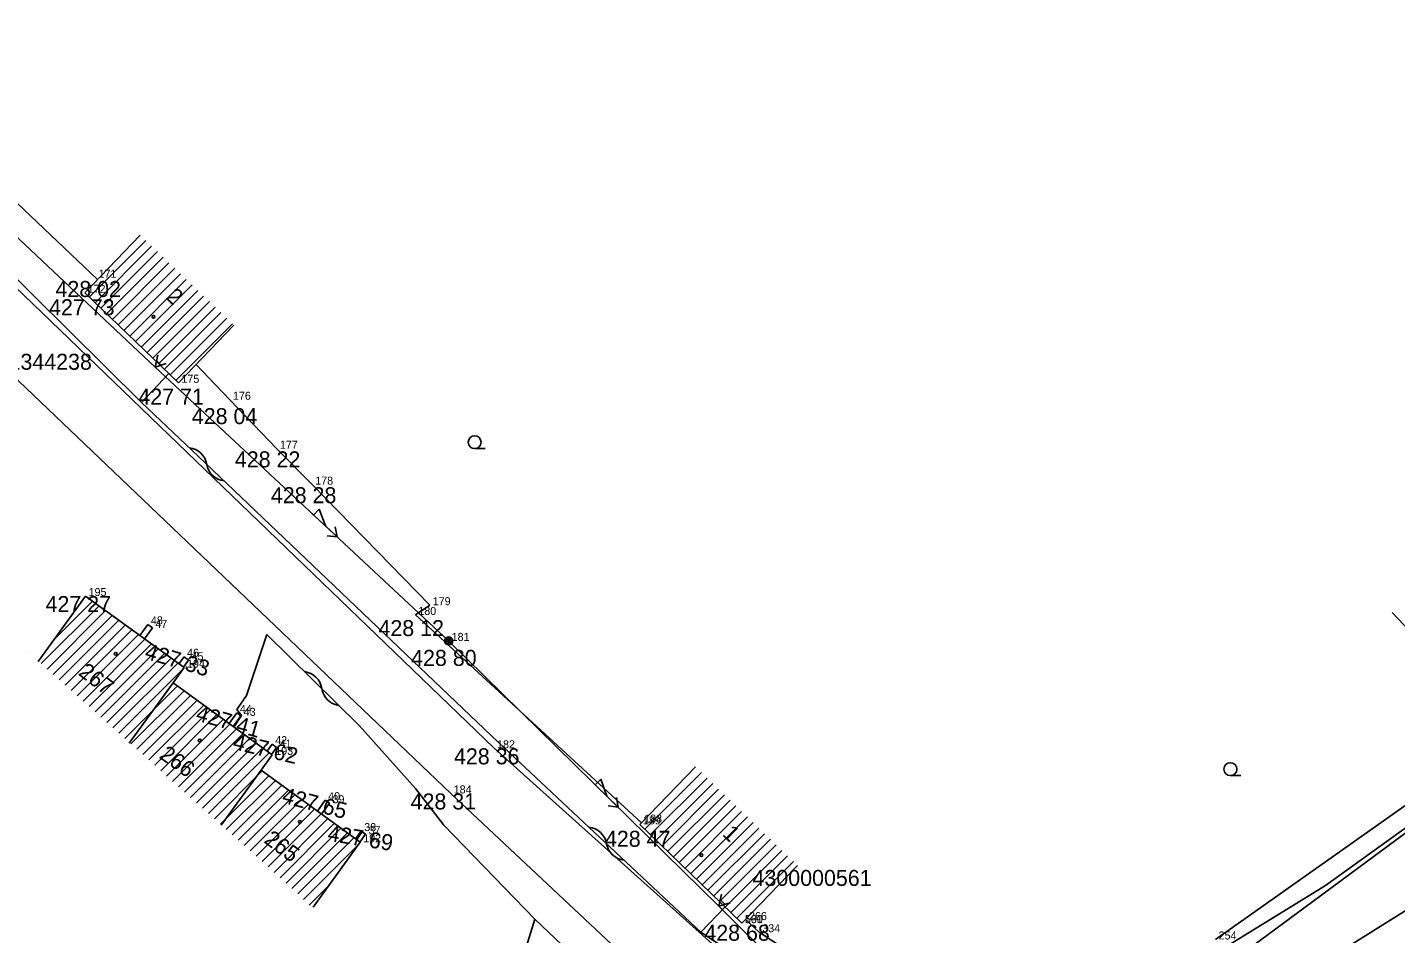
# Model space of a CAD drawing. Extents: x -559180 to -551373, y -1076947 to -1072071.
# Drawn here: x -554287.5 to -554202, y -1073650.6 to -1073593.9 of the extents above; entities that cross this region are included whole.
import ezdxf

# ---------------------------------------------------------------- set-up
doc = ezdxf.new("R2010")
doc.units = 0
for name, color, linetype in [('12_PLOTY', 7, 'Continuous'), ('13_PLOTY', 7, 'Continuous'), ('14_BUDOVY', 7, 'Continuous'), ('17_KOMUNIKACE', 7, 'Continuous'), ('18_POLOHOPIS', 7, 'Continuous'), ('1_VODA_ZN', 7, 'Continuous'), ('20_EL_ZN', 7, 'Continuous'), ('30_SDEL_ZN', 7, 'Continuous'), ('32', 7, 'Continuous'), ('3_BODY', 7, 'Continuous'), ('45_ZN_KULTURY', 7, 'Continuous'), ('47_ZN_STAV_OBJ$', 7, 'Continuous'), ('4_PPBP', 7, 'Continuous'), ('54_C_POPISNA', 7, 'Continuous'), ('6_VYSKY', 7, 'Continuous'), ('NNnadzemní', 7, 'Continuous')]:
    doc.layers.add(name, color=color, linetype=linetype)

# ---------------------------------------------------------------- blocks, each defined once
blk = doc.blocks.new('POINT_DISPLAY')
blk.add_line((0, 0), (0, 0))
blk = doc.blocks.new('SLB')
at = {"layer": '20_EL_ZN'}
for radius in [0.25, 0.158, 0.05]:
    blk.add_circle((0, 0), radius, dxfattribs=at)
blk = doc.blocks.new('ZAHRAD')
at = {"layer": '45_ZN_KULTURY'}
blk.add_line((0, 0), (0.65, 0.003), dxfattribs=at)
blk.add_circle((0, 0.403), 0.403, dxfattribs=at)
blk = doc.blocks.new('BZ')
at = {"layer": '47_ZN_STAV_OBJ$'}
blk.add_circle((0, 0), 0.0875, dxfattribs=at)
blk = doc.blocks.new('KONZ')
at = {"layer": '20_EL_ZN'}
for p, q in [((-0.351, 0), (0, 0.65)), ((0.215, 0.3), (-0.188, 0.3)), ((0, 0.65), (0.4, 0))]:
    blk.add_line(p, q, dxfattribs=at)
blk = doc.blocks.new('ELNN')
at = {"layer": '20_EL_ZN'}
for p, q in [((0, 0), (0.5, 0)), ((0.5, 0), (0.5, 0.5)), ((0.5, 0.5), (1.5, 0)), ((1.5, 0), (2.5, 0))]:
    blk.add_line(p, q, dxfattribs=at)
blk.add_lwpolyline([(2, 0.375), (2.5, 0), (2, -0.375)], dxfattribs=at)
blk = doc.blocks.new('SDEP')
at = {"layer": '30_SDEL_ZN'}
for centre, radius, start, end in [((0.75, -1.001), 1.251, 53.1529, 126.84692), ((2.25, 1), 1.25, 233.13001, 306.86981)]:
    blk.add_arc(centre, radius, start, end, dxfattribs=at)

msp = doc.modelspace()

# ---------------------------------------------------------------- linework, layer by layer
at = {"layer": '12_PLOTY'}
for p, q in [((-554283.094, -1073609.7), (-554296.59, -1073596.88)), ((-554276.927, -1073614.999), (-554275.751, -1073616.227)), ((-554271.88, -1073620.27), (-554275.751, -1073616.227)), ((-554271.88, -1073620.27), (-554269.67, -1073622.51)), ((-554262.33, -1073630.04), (-554269.67, -1073622.51)), ((-554262.33, -1073630.04), (-554263.23, -1073630.65)), ((-554249.12, -1073643.62), (-554263.23, -1073630.65)), ((-554195.04, -1073638.07), (-554202.205, -1073630.498)), ((-554195.04, -1073638.07), (-554213.23, -1073650.92)), ((-554241.74, -1073650.47), (-554242.61, -1073649.673)), ((-554239.13, -1073652.2), (-554241.74, -1073650.47))]:
    msp.add_line(p, q, dxfattribs=at)
at = {"layer": '13_PLOTY'}
for p, q in [((-554299.85, -1073598.1), (-554280.33, -1073617.38)), ((-554280.33, -1073617.38), (-554276.772, -1073620.758)), ((-554276.772, -1073620.758), (-554258.03, -1073638.62)), ((-554258.03, -1073638.62), (-554245.39, -1073650.46)), ((-554206.37, -1073647.54), (-554199.06, -1073642.28)), ((-554217.65, -1073654.49), (-554206.37, -1073647.54)), ((-554255.77, -1073649.65), (-554256.38, -1073651.6)), ((-554245.39, -1073650.46), (-554241.38, -1073653.11))]:
    msp.add_line(p, q, dxfattribs=at)
at = {"layer": '14_BUDOVY'}
for p, q in [((-554280.429, -1073606.921), (-554283.89, -1073610.53)), ((-554283.89, -1073610.53), (-554278.03, -1073616.15)), ((-554274.569, -1073612.541), (-554278.03, -1073616.15)), ((-554286.804, -1073633.562), (-554283.83, -1073629.47)), ((-554283.83, -1073629.47), (-554277.68, -1073633.94)), ((-554278.368, -1073634.886), (-554277.68, -1073633.94)), ((-554281.105, -1073638.652), (-554278.368, -1073634.886)), ((-554278.368, -1073634.886), (-554272.17, -1073639.39)), ((-554272.866, -1073640.347), (-554272.17, -1073639.39)), ((-554275.357, -1073643.775), (-554272.866, -1073640.347)), ((-554272.866, -1073640.347), (-554266.67, -1073644.85)), ((-554245.721, -1073640.139), (-554249.2, -1073643.73)), ((-554249.2, -1073643.73), (-554242.83, -1073649.9)), ((-554269.621, -1073648.91), (-554266.67, -1073644.85)), ((-554239.351, -1073646.309), (-554242.83, -1073649.9))]:
    msp.add_line(p, q, dxfattribs=at)
at = {"layer": '17_KOMUNIKACE'}
for p, q in [((-554292.36, -1073606.2), (-554258.31, -1073638.98)), ((-554295.55, -1073608.85), (-554261.02, -1073641.8)), ((-554189.25, -1073635.32), (-554211.87, -1073652.03)), ((-554258.31, -1073638.98), (-554243.88, -1073651.93)), ((-554261.02, -1073641.8), (-554241.3, -1073660.28)), ((-554218, -1073659.52), (-554200.04, -1073648.28))]:
    msp.add_line(p, q, dxfattribs=at)
at = {"layer": '18_POLOHOPIS'}
for p, q in [((-554280.33, -1073617.38), (-554278.64, -1073615.565)), ((-554280.443, -1073631.932), (-554279.94, -1073631.24)), ((-554280.155, -1073632.141), (-554279.66, -1073631.46)), ((-554279.66, -1073631.46), (-554279.94, -1073631.24)), ((-554272.51, -1073631.87), (-554273.77, -1073635.69)), ((-554266.72, -1073637.57), (-554272.51, -1073631.87)), ((-554278.003, -1073633.705), (-554277.68, -1073633.26)), ((-554277.716, -1073633.914), (-554277.4, -1073633.48)), ((-554277.4, -1073633.48), (-554277.68, -1073633.26)), ((-554273.77, -1073635.69), (-554274.38, -1073636.55)), ((-554274.862, -1073637.434), (-554274.38, -1073636.77)), ((-554274.62, -1073637.61), (-554274.14, -1073636.95)), ((-554274.09, -1073636.94), (-554274.564, -1073637.651)), ((-554274.38, -1073636.55), (-554274.09, -1073636.94)), ((-554274.14, -1073636.95), (-554274.38, -1073636.77)), ((-554263.22, -1073641.49), (-554266.72, -1073637.57)), ((-554272.489, -1073639.158), (-554272.17, -1073638.72)), ((-554271.9, -1073638.93), (-554272.17, -1073638.72)), ((-554272.212, -1073639.359), (-554271.9, -1073638.93)), ((-554269.354, -1073642.899), (-554268.86, -1073642.22)), ((-554268.59, -1073642.41), (-554268.86, -1073642.22)), ((-554261.45, -1073643.79), (-554263.22, -1073641.49)), ((-554269.087, -1073643.094), (-554268.59, -1073642.41)), ((-554255.77, -1073649.65), (-554261.45, -1073643.79)), ((-554266.964, -1073644.637), (-554266.61, -1073644.15)), ((-554266.692, -1073644.834), (-554266.34, -1073644.35)), ((-554266.34, -1073644.35), (-554266.61, -1073644.15)), ((-554245.39, -1073650.46), (-554243.879, -1073648.884)), ((-554250.16, -1073654.95), (-554255.77, -1073649.65))]:
    msp.add_line(p, q, dxfattribs=at)
at = {"layer": '32'}
for p, q in [((-554283.605, -1073610.804), (-554280.068, -1073607.267)), ((-554283.244, -1073611.15), (-554279.707, -1073607.613)), ((-554282.883, -1073611.496), (-554279.346, -1073607.959)), ((-554282.522, -1073611.842), (-554278.985, -1073608.306)), ((-554282.161, -1073612.188), (-554278.624, -1073608.652)), ((-554281.8, -1073612.535), (-554278.263, -1073608.998)), ((-554281.439, -1073612.881), (-554277.902, -1073609.344)), ((-554281.078, -1073613.227), (-554277.541, -1073609.69)), ((-554280.717, -1073613.573), (-554277.18, -1073610.036)), ((-554280.356, -1073613.919), (-554276.82, -1073610.383)), ((-554279.995, -1073614.265), (-554276.459, -1073610.729)), ((-554279.634, -1073614.611), (-554276.098, -1073611.075)), ((-554279.273, -1073614.958), (-554275.737, -1073611.421)), ((-554278.912, -1073615.304), (-554275.376, -1073611.767)), ((-554278.551, -1073615.65), (-554275.015, -1073612.113)), ((-554278.19, -1073615.996), (-554274.654, -1073612.46)), ((-554286.6, -1073633.693), (-554282.988, -1073630.082)), ((-554285.814, -1073632.2), (-554283.398, -1073629.784)), ((-554286.227, -1073634.028), (-554282.579, -1073630.379)), ((-554285.854, -1073634.362), (-554282.169, -1073630.677)), ((-554285.481, -1073634.696), (-554281.76, -1073630.975)), ((-554285.109, -1073635.03), (-554281.35, -1073631.272)), ((-554284.736, -1073635.364), (-554280.941, -1073631.57)), ((-554284.363, -1073635.699), (-554280.532, -1073631.867)), ((-554283.99, -1073636.033), (-554280.122, -1073632.165)), ((-554283.617, -1073636.367), (-554279.713, -1073632.463)), ((-554283.244, -1073636.701), (-554279.303, -1073632.76)), ((-554282.871, -1073637.035), (-554278.894, -1073633.058)), ((-554282.498, -1073637.37), (-554278.484, -1073633.356)), ((-554282.125, -1073637.704), (-554278.075, -1073633.653)), ((-554281.752, -1073638.038), (-554277.749, -1073634.035)), ((-554281.38, -1073638.372), (-554278.093, -1073635.086)), ((-554281.007, -1073638.706), (-554277.684, -1073635.383)), ((-554280.634, -1073639.041), (-554277.274, -1073635.681)), ((-554280.261, -1073639.375), (-554276.864, -1073635.979)), ((-554279.888, -1073639.709), (-554276.455, -1073636.276)), ((-554279.515, -1073640.043), (-554276.046, -1073636.574)), ((-554279.142, -1073640.378), (-554275.636, -1073636.871)), ((-554278.769, -1073640.712), (-554275.227, -1073637.169)), ((-554278.396, -1073641.046), (-554274.817, -1073637.466)), ((-554278.023, -1073641.38), (-554274.407, -1073637.764)), ((-554277.651, -1073641.714), (-554273.998, -1073638.062)), ((-554277.278, -1073642.049), (-554273.588, -1073638.359)), ((-554276.905, -1073642.383), (-554273.179, -1073638.657)), ((-554276.532, -1073642.717), (-554272.769, -1073638.954)), ((-554276.159, -1073643.051), (-554272.36, -1073639.252)), ((-554275.786, -1073643.385), (-554272.797, -1073640.397)), ((-554248.898, -1073644.023), (-554245.362, -1073640.487)), ((-554275.413, -1073643.72), (-554272.388, -1073640.695)), ((-554275.04, -1073644.054), (-554271.978, -1073640.992)), ((-554274.667, -1073644.388), (-554271.569, -1073641.29)), ((-554248.539, -1073644.371), (-554245.003, -1073640.835)), ((-554248.179, -1073644.719), (-554244.643, -1073641.183)), ((-554274.294, -1073644.722), (-554271.159, -1073641.587)), ((-554273.922, -1073645.056), (-554270.75, -1073641.884)), ((-554273.549, -1073645.391), (-554270.34, -1073642.182)), ((-554247.82, -1073645.067), (-554244.284, -1073641.531)), ((-554247.461, -1073645.414), (-554243.925, -1073641.879)), ((-554247.102, -1073645.762), (-554243.566, -1073642.226)), ((-554273.176, -1073645.725), (-554269.931, -1073642.48)), ((-554272.803, -1073646.059), (-554269.522, -1073642.778)), ((-554272.43, -1073646.393), (-554269.112, -1073643.075)), ((-554246.743, -1073646.11), (-554243.207, -1073642.574)), ((-554246.383, -1073646.458), (-554242.847, -1073642.922)), ((-554272.057, -1073646.727), (-554268.703, -1073643.373)), ((-554271.684, -1073647.062), (-554268.293, -1073643.67)), ((-554271.311, -1073647.396), (-554267.883, -1073643.968)), ((-554246.024, -1073646.806), (-554242.488, -1073643.27)), ((-554245.665, -1073647.154), (-554242.129, -1073643.618)), ((-554245.306, -1073647.502), (-554241.77, -1073643.966)), ((-554270.938, -1073647.73), (-554267.474, -1073644.266)), ((-554270.565, -1073648.064), (-554267.064, -1073644.563)), ((-554244.947, -1073647.85), (-554241.411, -1073644.314)), ((-554244.587, -1073648.198), (-554241.052, -1073644.662)), ((-554270.211, -1073648.417), (-554266.71, -1073644.916)), ((-554244.228, -1073648.546), (-554240.692, -1073645.01)), ((-554243.869, -1073648.894), (-554240.333, -1073645.358)), ((-554243.51, -1073649.242), (-554239.974, -1073645.706)), ((-554243.151, -1073649.589), (-554239.615, -1073646.054)), ((-554269.857, -1073648.771), (-554268.623, -1073647.537))]:
    msp.add_line(p, q, dxfattribs=at)
at = {"layer": 'NNnadzemní'}
for p, q in [((-554279.496, -1073615.167), (-554302.08, -1073593.95)), ((-554261.15, -1073632.27), (-554279.496, -1073615.167)), ((-554244.267, -1073648.84), (-554261.15, -1073632.27)), ((-554223.805, -1073669.08), (-554244.267, -1073648.84))]:
    msp.add_line(p, q, dxfattribs=at)

# ---------------------------------------------------------------- block references
at = {"layer": '1_VODA_ZN'}
for p in [(-554283.21, -1073609.59), (-554283.89, -1073610.53), (-554278.03, -1073616.15), (-554274.81, -1073617.21), (-554271.88, -1073620.27), (-554269.67, -1073622.51), (-554283.83, -1073629.47), (-554262.33, -1073630.04), (-554263.23, -1073630.65), (-554279.94, -1073631.24), (-554279.66, -1073631.46), (-554261.15, -1073632.27), (-554277.68, -1073633.26), (-554277.4, -1073633.48), (-554277.68, -1073633.94), (-554274.38, -1073636.77), (-554274.14, -1073636.95), (-554272.17, -1073638.72), (-554272.17, -1073639.39), (-554271.9, -1073638.93), (-554258.31, -1073638.98), (-554268.86, -1073642.22), (-554261.02, -1073641.8), (-554268.59, -1073642.41), (-554249.2, -1073643.73), (-554249.12, -1073643.62), (-554266.67, -1073644.85), (-554266.61, -1073644.15), (-554266.34, -1073644.35), (-554242.85, -1073649.92), (-554242.83, -1073649.9), (-554242.825, -1073649.897), (-554242.815, -1073649.907), (-554242.57, -1073649.71), (-554241.74, -1073650.47)]:
    msp.add_blockref('POINT_DISPLAY', p, dxfattribs=at)
at = {"layer": '20_EL_ZN'}
for name, p, xscale, yscale, rotation in [('KONZ', (-554279.041, -1073614.703), 1.0000005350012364, 1.0000005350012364, 135.52391424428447), ('ELNN', (-554269.95, -1073624.067), 1.000000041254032, 1.000000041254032, -42.99168660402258), ('ELNN', (-554252.345, -1073640.912), 0.9999992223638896, 0.9999992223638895, -44.46382167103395), ('KONZ', (-554243.812, -1073648.376), 1.0000005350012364, 1.0000005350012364, 135.52391424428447)]:
    msp.add_blockref(name, p, dxfattribs=dict(at, xscale=xscale, yscale=yscale, rotation=rotation))
msp.add_blockref('SLB', (-554261.15, -1073632.27), dxfattribs=at)
at = {"layer": '30_SDEL_ZN'}
for p, xscale, yscale, rotation in [((-554277.348, -1073620.211), 0.9999989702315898, 0.9999989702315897, -43.513384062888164), ((-554270.152, -1073634.191), 0.9999992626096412, 0.9999992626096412, -44.55136297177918), ((-554252.382, -1073643.911), 1.0000017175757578, 1.0000017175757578, -43.128168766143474)]:
    msp.add_blockref('SDEP', p, dxfattribs=dict(at, xscale=xscale, yscale=yscale, rotation=rotation))
at = {"layer": '32'}
for p in [(-554280.429, -1073606.921), (-554287.346, -1073633.025), (-554245.721, -1073640.139)]:
    msp.add_blockref('POINT_DISPLAY', p, dxfattribs=at)
at = {"layer": '45_ZN_KULTURY'}
for p in [(-554259.527, -1073620.263), (-554212.309, -1073640.685)]:
    msp.add_blockref('ZAHRAD', p, dxfattribs=at)
at = {"layer": '47_ZN_STAV_OBJ$'}
for p in [(-554279.586, -1073612.027), (-554281.95, -1073633.075), (-554276.705, -1073638.494), (-554270.445, -1073643.574), (-554245.363, -1073645.649)]:
    msp.add_blockref('BZ', p, dxfattribs=at)

# ---------------------------------------------------------------- texts
at = {"layer": '3_BODY'}
for s, p in [(' 171', (-554283.21, -1073609.59)), (' 172', (-554283.89, -1073610.53)), (' 175', (-554278.03, -1073616.15)), (' 176', (-554274.81, -1073617.21)), (' 177', (-554271.88, -1073620.27)), (' 178', (-554269.67, -1073622.51)), (' 195', (-554283.83, -1073629.47)), (' 180', (-554263.23, -1073630.65)), (' 179', (-554262.33, -1073630.04)), (' 48', (-554279.94, -1073631.24)), (' 47', (-554279.66, -1073631.46)), (' 181', (-554261.15, -1073632.27)), (' 46', (-554277.68, -1073633.26)), (' 194', (-554277.68, -1073633.94)), (' 45', (-554277.4, -1073633.48)), (' 44', (-554274.38, -1073636.77)), (' 43', (-554274.14, -1073636.95)), (' 42', (-554272.17, -1073638.72)), (' 193', (-554272.17, -1073639.39)), (' 41', (-554271.9, -1073638.93)), (' 182', (-554258.31, -1073638.98)), (' 184', (-554261.02, -1073641.8)), (' 40', (-554268.86, -1073642.22)), (' 39', (-554268.59, -1073642.41)), (' 188', (-554249.12, -1073643.62)), (' 38', (-554266.61, -1073644.15)), (' 37', (-554266.34, -1073644.35)), (' 189', (-554249.2, -1073643.73)), (' 192', (-554266.67, -1073644.85)), (' 561', (-554242.83, -1073649.9)), (' 190', (-554242.83, -1073649.9)), (' 266', (-554242.57, -1073649.71)), (' 334', (-554241.74, -1073650.47)), (' 254', (-554213.23, -1073650.92))]:
    msp.add_text(s, height=0.5, dxfattribs=at).set_placement(p)
at = {"layer": '4_PPBP'}
for s, p in [(' 1051344238', (-554291.25, -1073615.335)), (' 4300000561', (-554242.535, -1073647.577))]:
    msp.add_text(s, height=1, dxfattribs=at).set_placement(p)
at = {"layer": '54_C_POPISNA'}
for s, rotation, p in [('2', 316.19765, (-554278.874, -1073610.847)), ('267', 322.62737, (-554284.34, -1073634.36)), ('266', 324.08475, (-554279.29, -1073639.542)), ('1', 315.91373, (-554244.095, -1073644.388)), ('265', 323.40556, (-554272.754, -1073644.826))]:
    msp.add_text(s, height=1, rotation=rotation, dxfattribs=at).set_placement(p)
at = {"layer": '6_VYSKY'}
for s, p in [('428 02', (-554285.715, -1073610.791)), ('427 73', (-554286.114, -1073611.932)), ('427 71', (-554280.535, -1073617.512)), ('428 04', (-554277.195, -1073618.733)), ('428 22', (-554274.506, -1073621.431)), ('428 28', (-554272.256, -1073623.671)), ('427 27', (-554286.335, -1073630.47)), ('428 12', (-554265.534, -1073631.971)), ('428 80', (-554263.494, -1073633.833)), ('428 36', (-554260.815, -1073639.98)), ('428 31', (-554263.525, -1073642.8)), ('428 47', (-554251.383, -1073645.132)), ('428 68', (-554245.175, -1073651.001))]:
    msp.add_text(s, height=1, dxfattribs=at).set_placement(p)
for s, rotation, p in [('427 33', 343.73752, (-554280.198, -1073633.364)), ('427 41', 344.22366, (-554277.006, -1073637.223)), ('427 62', 346.40143, (-554274.691, -1073639.013)), ('427 65', 345.36752, (-554271.617, -1073642.368)), ('427 69', 350.94257, (-554268.755, -1073644.751))]:
    msp.add_text(s, height=1, rotation=rotation, dxfattribs=at).set_placement(p)

doc.saveas('drawing.dxf')
